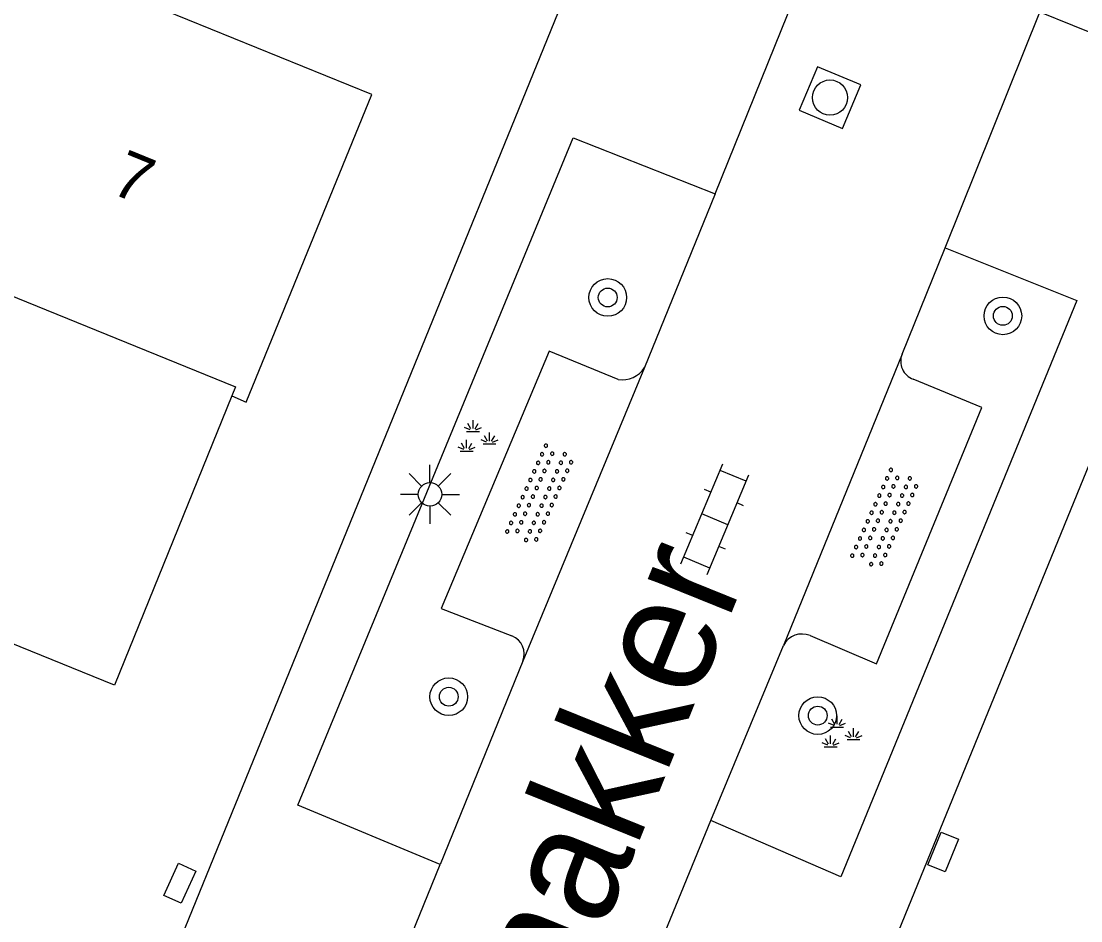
# Model space of a CAD drawing. Extents: x 136000 to 141014, y 402000 to 403500.
# Drawn here: x 138922.45 to 138944.96, y 402738.16 to 402757.28 of the extents above; entities that cross this region are included whole.
import ezdxf

# ---------------------------------------------------------------- set-up
doc = ezdxf.new("R2010")
doc.units = 0
for name, color, linetype in [('gg-anno-huisnummerreeks BGT', 7, 'Continuous'), ('gg-anno-openbare ruimte label', 7, 'Continuous'), ('gg-bbg-hoofdgebouw', 7, 'Continuous'), ('gg-bbg-tussenscheiding', 7, 'Continuous'), ('gg-knt-verharding', 7, 'Continuous'), ('gg-knt-verharding nz', 7, 'Continuous'), ('gt-symb-boom', 7, 'Continuous'), ('gt-symb-groenvak', 7, 'Continuous'), ('gt-symb-klinker verharding', 7, 'Continuous'), ('gt-symb-kolk center center', 7, 'Continuous'), ('gt-symb-lichtmast', 7, 'Continuous'), ('gt-symb-overige verharding', 7, 'Continuous'), ('gt-symb-rioolschacht', 7, 'Continuous')]:
    doc.layers.add(name, color=color, linetype=linetype)

# ---------------------------------------------------------------- blocks, each defined once
blk = doc.blocks.new('gt0-BOOM')
at = {"layer": 'gt-symb-boom'}
for radius in [0.4, 0.2]:
    blk.add_circle((0, 0), radius, dxfattribs=at)
blk = doc.blocks.new('gt0-RS')
at = {"layer": 'gt-symb-rioolschacht'}
blk.add_lwpolyline([(-0.5, -0.5), (0.5, -0.5), (0.5, 0.5), (-0.5, 0.5)], close=True, dxfattribs=at)
blk.add_circle((0, 0), 0.375, dxfattribs=at)
blk = doc.blocks.new('gt0-KL1')
at = {"layer": 'gt-symb-klinker verharding'}
for p, q in [((-1.15, 0.3), (1.15, 0.3)), ((-1, -0.3), (-1, 0.3)), ((-0.5, 0.3), (-0.5, 0.45)), ((0, -0.3), (0, 0.3)), ((0.5, 0.3), (0.5, 0.45)), ((1, -0.3), (1, 0.3)), ((-1.15, -0.3), (1.15, -0.3)), ((-0.5, -0.45), (-0.5, -0.3)), ((0.5, -0.45), (0.5, -0.3))]:
    blk.add_line(p, q, dxfattribs=at)
blk = doc.blocks.new('gt0-OVH')
at = {"layer": 'gt-symb-overige verharding'}
for points in [[(-0.972, 0.298), (-0.967, 0.308), (-0.965, 0.319), (-0.966, 0.33), (-0.971, 0.34), (-0.978, 0.348), (-0.988, 0.353), (-0.999, 0.355), (-1.01, 0.354), (-1.02, 0.349), (-1.028, 0.342), (-1.033, 0.332), (-1.035, 0.321), (-1.034, 0.31), (-1.029, 0.3), (-1.022, 0.292), (-1.012, 0.287), (-1.001, 0.285), (-0.99, 0.286), (-0.98, 0.291)], [(-0.772, 0.298), (-0.767, 0.308), (-0.765, 0.319), (-0.766, 0.33), (-0.771, 0.34), (-0.778, 0.348), (-0.788, 0.353), (-0.799, 0.355), (-0.81, 0.354), (-0.82, 0.349), (-0.828, 0.342), (-0.833, 0.332), (-0.835, 0.321), (-0.834, 0.31), (-0.829, 0.3), (-0.822, 0.292), (-0.812, 0.287), (-0.801, 0.285), (-0.79, 0.286), (-0.78, 0.291)], [(-0.572, 0.298), (-0.567, 0.308), (-0.565, 0.319), (-0.566, 0.33), (-0.571, 0.34), (-0.578, 0.348), (-0.588, 0.353), (-0.599, 0.355), (-0.61, 0.354), (-0.62, 0.349), (-0.628, 0.342), (-0.633, 0.332), (-0.635, 0.321), (-0.634, 0.31), (-0.629, 0.3), (-0.622, 0.292), (-0.612, 0.287), (-0.601, 0.285), (-0.59, 0.286), (-0.58, 0.291)], [(-0.372, 0.298), (-0.367, 0.308), (-0.365, 0.319), (-0.366, 0.33), (-0.371, 0.34), (-0.378, 0.348), (-0.388, 0.353), (-0.399, 0.355), (-0.41, 0.354), (-0.42, 0.349), (-0.428, 0.342), (-0.433, 0.332), (-0.435, 0.321), (-0.434, 0.31), (-0.429, 0.3), (-0.422, 0.292), (-0.412, 0.287), (-0.401, 0.285), (-0.39, 0.286), (-0.38, 0.291)], [(-0.172, 0.298), (-0.167, 0.308), (-0.165, 0.319), (-0.166, 0.33), (-0.171, 0.34), (-0.178, 0.348), (-0.188, 0.353), (-0.199, 0.355), (-0.21, 0.354), (-0.22, 0.349), (-0.228, 0.342), (-0.233, 0.332), (-0.235, 0.321), (-0.234, 0.31), (-0.229, 0.3), (-0.222, 0.292), (-0.212, 0.287), (-0.201, 0.285), (-0.19, 0.286), (-0.18, 0.291)], [(0.028, 0.298), (0.033, 0.308), (0.035, 0.319), (0.034, 0.33), (0.029, 0.34), (0.022, 0.348), (0.012, 0.353), (0.001, 0.355), (-0.01, 0.354), (-0.02, 0.349), (-0.028, 0.342), (-0.033, 0.332), (-0.035, 0.321), (-0.034, 0.31), (-0.029, 0.3), (-0.022, 0.292), (-0.012, 0.287), (-0.001, 0.285), (0.01, 0.286), (0.02, 0.291)], [(0.228, 0.298), (0.233, 0.308), (0.235, 0.319), (0.234, 0.33), (0.229, 0.34), (0.222, 0.348), (0.212, 0.353), (0.201, 0.355), (0.19, 0.354), (0.18, 0.349), (0.172, 0.342), (0.167, 0.332), (0.165, 0.321), (0.166, 0.31), (0.171, 0.3), (0.178, 0.292), (0.188, 0.287), (0.199, 0.285), (0.21, 0.286), (0.22, 0.291)], [(0.428, 0.298), (0.433, 0.308), (0.435, 0.319), (0.434, 0.33), (0.429, 0.34), (0.422, 0.348), (0.412, 0.353), (0.401, 0.355), (0.39, 0.354), (0.38, 0.349), (0.372, 0.342), (0.367, 0.332), (0.365, 0.321), (0.366, 0.31), (0.371, 0.3), (0.378, 0.292), (0.388, 0.287), (0.399, 0.285), (0.41, 0.286), (0.42, 0.291)], [(0.628, 0.298), (0.633, 0.308), (0.635, 0.319), (0.634, 0.33), (0.629, 0.34), (0.622, 0.348), (0.612, 0.353), (0.601, 0.355), (0.59, 0.354), (0.58, 0.349), (0.572, 0.342), (0.567, 0.332), (0.565, 0.321), (0.566, 0.31), (0.571, 0.3), (0.578, 0.292), (0.588, 0.287), (0.599, 0.285), (0.61, 0.286), (0.62, 0.291)], [(0.828, 0.298), (0.833, 0.308), (0.835, 0.319), (0.834, 0.33), (0.829, 0.34), (0.822, 0.348), (0.812, 0.353), (0.801, 0.355), (0.79, 0.354), (0.78, 0.349), (0.772, 0.342), (0.767, 0.332), (0.765, 0.321), (0.766, 0.31), (0.771, 0.3), (0.778, 0.292), (0.788, 0.287), (0.799, 0.285), (0.81, 0.286), (0.82, 0.291)], [(1.028, 0.298), (1.033, 0.308), (1.035, 0.319), (1.034, 0.33), (1.029, 0.34), (1.022, 0.348), (1.012, 0.353), (1.001, 0.355), (0.99, 0.354), (0.98, 0.349), (0.972, 0.342), (0.967, 0.332), (0.965, 0.321), (0.966, 0.31), (0.971, 0.3), (0.978, 0.292), (0.988, 0.287), (0.999, 0.285), (1.01, 0.286), (1.02, 0.291)], [(-0.872, 0.106), (-0.867, 0.116), (-0.865, 0.126), (-0.866, 0.137), (-0.871, 0.147), (-0.878, 0.156), (-0.888, 0.161), (-0.899, 0.163), (-0.91, 0.162), (-0.92, 0.157), (-0.928, 0.15), (-0.933, 0.14), (-0.935, 0.129), (-0.934, 0.118), (-0.929, 0.108), (-0.922, 0.1), (-0.912, 0.095), (-0.901, 0.092), (-0.89, 0.094), (-0.88, 0.098)], [(-0.672, 0.106), (-0.667, 0.116), (-0.665, 0.126), (-0.666, 0.137), (-0.671, 0.147), (-0.678, 0.156), (-0.688, 0.161), (-0.699, 0.163), (-0.71, 0.162), (-0.72, 0.157), (-0.728, 0.15), (-0.733, 0.14), (-0.735, 0.129), (-0.734, 0.118), (-0.729, 0.108), (-0.722, 0.1), (-0.712, 0.095), (-0.701, 0.092), (-0.69, 0.094), (-0.68, 0.098)], [(-0.472, 0.106), (-0.467, 0.116), (-0.465, 0.126), (-0.466, 0.137), (-0.471, 0.147), (-0.478, 0.156), (-0.488, 0.161), (-0.499, 0.163), (-0.51, 0.162), (-0.52, 0.157), (-0.528, 0.15), (-0.533, 0.14), (-0.535, 0.129), (-0.534, 0.118), (-0.529, 0.108), (-0.522, 0.1), (-0.512, 0.095), (-0.501, 0.092), (-0.49, 0.094), (-0.48, 0.098)], [(-0.272, 0.106), (-0.267, 0.116), (-0.265, 0.126), (-0.266, 0.137), (-0.271, 0.147), (-0.278, 0.156), (-0.288, 0.161), (-0.299, 0.163), (-0.31, 0.162), (-0.32, 0.157), (-0.328, 0.15), (-0.333, 0.14), (-0.335, 0.129), (-0.334, 0.118), (-0.329, 0.108), (-0.322, 0.1), (-0.312, 0.095), (-0.301, 0.092), (-0.29, 0.094), (-0.28, 0.098)], [(-0.072, 0.106), (-0.067, 0.116), (-0.065, 0.126), (-0.066, 0.137), (-0.071, 0.147), (-0.078, 0.156), (-0.088, 0.161), (-0.099, 0.163), (-0.11, 0.162), (-0.12, 0.157), (-0.128, 0.15), (-0.133, 0.14), (-0.135, 0.129), (-0.134, 0.118), (-0.129, 0.108), (-0.122, 0.1), (-0.112, 0.095), (-0.101, 0.092), (-0.09, 0.094), (-0.08, 0.098)], [(0.128, 0.106), (0.133, 0.116), (0.135, 0.126), (0.134, 0.137), (0.129, 0.147), (0.122, 0.156), (0.112, 0.161), (0.101, 0.163), (0.09, 0.162), (0.08, 0.157), (0.072, 0.15), (0.067, 0.14), (0.065, 0.129), (0.066, 0.118), (0.071, 0.108), (0.078, 0.1), (0.088, 0.095), (0.099, 0.092), (0.11, 0.094), (0.12, 0.098)], [(0.328, 0.106), (0.333, 0.116), (0.335, 0.126), (0.334, 0.137), (0.329, 0.147), (0.322, 0.156), (0.312, 0.161), (0.301, 0.163), (0.29, 0.162), (0.28, 0.157), (0.272, 0.15), (0.267, 0.14), (0.265, 0.129), (0.266, 0.118), (0.271, 0.108), (0.278, 0.1), (0.288, 0.095), (0.299, 0.092), (0.31, 0.094), (0.32, 0.098)], [(0.528, 0.106), (0.533, 0.116), (0.535, 0.126), (0.534, 0.137), (0.529, 0.147), (0.522, 0.156), (0.512, 0.161), (0.501, 0.163), (0.49, 0.162), (0.48, 0.157), (0.472, 0.15), (0.467, 0.14), (0.465, 0.129), (0.466, 0.118), (0.471, 0.108), (0.478, 0.1), (0.488, 0.095), (0.499, 0.092), (0.51, 0.094), (0.52, 0.098)], [(0.728, 0.106), (0.733, 0.116), (0.735, 0.126), (0.734, 0.137), (0.729, 0.147), (0.722, 0.156), (0.712, 0.161), (0.701, 0.163), (0.69, 0.162), (0.68, 0.157), (0.672, 0.15), (0.667, 0.14), (0.665, 0.129), (0.666, 0.118), (0.671, 0.108), (0.678, 0.1), (0.688, 0.095), (0.699, 0.092), (0.71, 0.094), (0.72, 0.098)], [(0.928, 0.106), (0.933, 0.116), (0.935, 0.126), (0.934, 0.137), (0.929, 0.147), (0.922, 0.156), (0.912, 0.161), (0.901, 0.163), (0.89, 0.162), (0.88, 0.157), (0.872, 0.15), (0.867, 0.14), (0.865, 0.129), (0.866, 0.118), (0.871, 0.108), (0.878, 0.1), (0.888, 0.095), (0.899, 0.092), (0.91, 0.094), (0.92, 0.098)], [(-0.972, -0.142), (-0.967, -0.132), (-0.965, -0.121), (-0.966, -0.11), (-0.971, -0.1), (-0.978, -0.092), (-0.988, -0.087), (-0.999, -0.085), (-1.01, -0.086), (-1.02, -0.091), (-1.028, -0.098), (-1.033, -0.108), (-1.035, -0.119), (-1.034, -0.13), (-1.029, -0.14), (-1.022, -0.148), (-1.012, -0.153), (-1.001, -0.155), (-0.99, -0.154), (-0.98, -0.149)], [(-0.772, -0.142), (-0.767, -0.132), (-0.765, -0.121), (-0.766, -0.11), (-0.771, -0.1), (-0.778, -0.092), (-0.788, -0.087), (-0.799, -0.085), (-0.81, -0.086), (-0.82, -0.091), (-0.828, -0.098), (-0.833, -0.108), (-0.835, -0.119), (-0.834, -0.13), (-0.829, -0.14), (-0.822, -0.148), (-0.812, -0.153), (-0.801, -0.155), (-0.79, -0.154), (-0.78, -0.149)], [(-0.572, -0.142), (-0.567, -0.132), (-0.565, -0.121), (-0.566, -0.11), (-0.571, -0.1), (-0.578, -0.092), (-0.588, -0.087), (-0.599, -0.085), (-0.61, -0.086), (-0.62, -0.091), (-0.628, -0.098), (-0.633, -0.108), (-0.635, -0.119), (-0.634, -0.13), (-0.629, -0.14), (-0.622, -0.148), (-0.612, -0.153), (-0.601, -0.155), (-0.59, -0.154), (-0.58, -0.149)], [(-0.372, -0.142), (-0.367, -0.132), (-0.365, -0.121), (-0.366, -0.11), (-0.371, -0.1), (-0.378, -0.092), (-0.388, -0.087), (-0.399, -0.085), (-0.41, -0.086), (-0.42, -0.091), (-0.428, -0.098), (-0.433, -0.108), (-0.435, -0.119), (-0.434, -0.13), (-0.429, -0.14), (-0.422, -0.148), (-0.412, -0.153), (-0.401, -0.155), (-0.39, -0.154), (-0.38, -0.149)], [(-0.172, -0.142), (-0.167, -0.132), (-0.165, -0.121), (-0.166, -0.11), (-0.171, -0.1), (-0.178, -0.092), (-0.188, -0.087), (-0.199, -0.085), (-0.21, -0.086), (-0.22, -0.091), (-0.228, -0.098), (-0.233, -0.108), (-0.235, -0.119), (-0.234, -0.13), (-0.229, -0.14), (-0.222, -0.148), (-0.212, -0.153), (-0.201, -0.155), (-0.19, -0.154), (-0.18, -0.149)], [(0.028, -0.142), (0.033, -0.132), (0.035, -0.121), (0.034, -0.11), (0.029, -0.1), (0.022, -0.092), (0.012, -0.087), (0.001, -0.085), (-0.01, -0.086), (-0.02, -0.091), (-0.028, -0.098), (-0.033, -0.108), (-0.035, -0.119), (-0.034, -0.13), (-0.029, -0.14), (-0.022, -0.148), (-0.012, -0.153), (-0.001, -0.155), (0.01, -0.154), (0.02, -0.149)], [(0.228, -0.142), (0.233, -0.132), (0.235, -0.121), (0.234, -0.11), (0.229, -0.1), (0.222, -0.092), (0.212, -0.087), (0.201, -0.085), (0.19, -0.086), (0.18, -0.091), (0.172, -0.098), (0.167, -0.108), (0.165, -0.119), (0.166, -0.13), (0.171, -0.14), (0.178, -0.148), (0.188, -0.153), (0.199, -0.155), (0.21, -0.154), (0.22, -0.149)], [(0.428, -0.142), (0.433, -0.132), (0.435, -0.121), (0.434, -0.11), (0.429, -0.1), (0.422, -0.092), (0.412, -0.087), (0.401, -0.085), (0.39, -0.086), (0.38, -0.091), (0.372, -0.098), (0.367, -0.108), (0.365, -0.119), (0.366, -0.13), (0.371, -0.14), (0.378, -0.148), (0.388, -0.153), (0.399, -0.155), (0.41, -0.154), (0.42, -0.149)], [(0.628, -0.142), (0.633, -0.132), (0.635, -0.121), (0.634, -0.11), (0.629, -0.1), (0.622, -0.092), (0.612, -0.087), (0.601, -0.085), (0.59, -0.086), (0.58, -0.091), (0.572, -0.098), (0.567, -0.108), (0.565, -0.119), (0.566, -0.13), (0.571, -0.14), (0.578, -0.148), (0.588, -0.153), (0.599, -0.155), (0.61, -0.154), (0.62, -0.149)], [(0.828, -0.142), (0.833, -0.132), (0.835, -0.121), (0.834, -0.11), (0.829, -0.1), (0.822, -0.092), (0.812, -0.087), (0.801, -0.085), (0.79, -0.086), (0.78, -0.091), (0.772, -0.098), (0.767, -0.108), (0.765, -0.119), (0.766, -0.13), (0.771, -0.14), (0.778, -0.148), (0.788, -0.153), (0.799, -0.155), (0.81, -0.154), (0.82, -0.149)], [(1.028, -0.142), (1.033, -0.132), (1.035, -0.121), (1.034, -0.11), (1.029, -0.1), (1.022, -0.092), (1.012, -0.087), (1.001, -0.085), (0.99, -0.086), (0.98, -0.091), (0.972, -0.098), (0.967, -0.108), (0.965, -0.119), (0.966, -0.13), (0.971, -0.14), (0.978, -0.148), (0.988, -0.153), (0.999, -0.155), (1.01, -0.154), (1.02, -0.149)], [(-0.872, -0.334), (-0.867, -0.324), (-0.865, -0.314), (-0.866, -0.303), (-0.871, -0.293), (-0.878, -0.284), (-0.888, -0.279), (-0.899, -0.277), (-0.91, -0.278), (-0.92, -0.283), (-0.928, -0.29), (-0.933, -0.3), (-0.935, -0.311), (-0.934, -0.322), (-0.929, -0.332), (-0.922, -0.34), (-0.912, -0.345), (-0.901, -0.348), (-0.89, -0.346), (-0.88, -0.342)], [(-0.672, -0.334), (-0.667, -0.324), (-0.665, -0.314), (-0.666, -0.303), (-0.671, -0.293), (-0.678, -0.284), (-0.688, -0.279), (-0.699, -0.277), (-0.71, -0.278), (-0.72, -0.283), (-0.728, -0.29), (-0.733, -0.3), (-0.735, -0.311), (-0.734, -0.322), (-0.729, -0.332), (-0.722, -0.34), (-0.712, -0.345), (-0.701, -0.348), (-0.69, -0.346), (-0.68, -0.342)], [(-0.472, -0.334), (-0.467, -0.324), (-0.465, -0.314), (-0.466, -0.303), (-0.471, -0.293), (-0.478, -0.284), (-0.488, -0.279), (-0.499, -0.277), (-0.51, -0.278), (-0.52, -0.283), (-0.528, -0.29), (-0.533, -0.3), (-0.535, -0.311), (-0.534, -0.322), (-0.529, -0.332), (-0.522, -0.34), (-0.512, -0.345), (-0.501, -0.348), (-0.49, -0.346), (-0.48, -0.342)], [(-0.272, -0.334), (-0.267, -0.324), (-0.265, -0.314), (-0.266, -0.303), (-0.271, -0.293), (-0.278, -0.284), (-0.288, -0.279), (-0.299, -0.277), (-0.31, -0.278), (-0.32, -0.283), (-0.328, -0.29), (-0.333, -0.3), (-0.335, -0.311), (-0.334, -0.322), (-0.329, -0.332), (-0.322, -0.34), (-0.312, -0.345), (-0.301, -0.348), (-0.29, -0.346), (-0.28, -0.342)], [(-0.072, -0.334), (-0.067, -0.324), (-0.065, -0.314), (-0.066, -0.303), (-0.071, -0.293), (-0.078, -0.284), (-0.088, -0.279), (-0.099, -0.277), (-0.11, -0.278), (-0.12, -0.283), (-0.128, -0.29), (-0.133, -0.3), (-0.135, -0.311), (-0.134, -0.322), (-0.129, -0.332), (-0.122, -0.34), (-0.112, -0.345), (-0.101, -0.348), (-0.09, -0.346), (-0.08, -0.342)], [(0.128, -0.334), (0.133, -0.324), (0.135, -0.314), (0.134, -0.303), (0.129, -0.293), (0.122, -0.284), (0.112, -0.279), (0.101, -0.277), (0.09, -0.278), (0.08, -0.283), (0.072, -0.29), (0.067, -0.3), (0.065, -0.311), (0.066, -0.322), (0.071, -0.332), (0.078, -0.34), (0.088, -0.345), (0.099, -0.348), (0.11, -0.346), (0.12, -0.342)], [(0.328, -0.334), (0.333, -0.324), (0.335, -0.314), (0.334, -0.303), (0.329, -0.293), (0.322, -0.284), (0.312, -0.279), (0.301, -0.277), (0.29, -0.278), (0.28, -0.283), (0.272, -0.29), (0.267, -0.3), (0.265, -0.311), (0.266, -0.322), (0.271, -0.332), (0.278, -0.34), (0.288, -0.345), (0.299, -0.348), (0.31, -0.346), (0.32, -0.342)], [(0.528, -0.334), (0.533, -0.324), (0.535, -0.314), (0.534, -0.303), (0.529, -0.293), (0.522, -0.284), (0.512, -0.279), (0.501, -0.277), (0.49, -0.278), (0.48, -0.283), (0.472, -0.29), (0.467, -0.3), (0.465, -0.311), (0.466, -0.322), (0.471, -0.332), (0.478, -0.34), (0.488, -0.345), (0.499, -0.348), (0.51, -0.346), (0.52, -0.342)], [(0.728, -0.334), (0.733, -0.324), (0.735, -0.314), (0.734, -0.303), (0.729, -0.293), (0.722, -0.284), (0.712, -0.279), (0.701, -0.277), (0.69, -0.278), (0.68, -0.283), (0.672, -0.29), (0.667, -0.3), (0.665, -0.311), (0.666, -0.322), (0.671, -0.332), (0.678, -0.34), (0.688, -0.345), (0.699, -0.348), (0.71, -0.346), (0.72, -0.342)], [(0.928, -0.334), (0.933, -0.324), (0.935, -0.314), (0.934, -0.303), (0.929, -0.293), (0.922, -0.284), (0.912, -0.279), (0.901, -0.277), (0.89, -0.278), (0.88, -0.283), (0.872, -0.29), (0.867, -0.3), (0.865, -0.311), (0.866, -0.322), (0.871, -0.332), (0.878, -0.34), (0.888, -0.345), (0.899, -0.348), (0.91, -0.346), (0.92, -0.342)]]:
    blk.add_lwpolyline(points, close=True, dxfattribs=at)
blk = doc.blocks.new('gt0-LMAST')
at = {"layer": 'gt-symb-lichtmast'}
for p, q in [((-0.005, 0.246), (-0.005, 0.621)), ((-0.182, 0.173), (-0.447, 0.438)), ((0.172, 0.173), (0.437, 0.438)), ((-0.255, -0.004), (-0.63, -0.004)), ((-0.182, -0.181), (-0.447, -0.446)), ((0.437, -0.446), (0.172, -0.181)), ((0.245, -0.004), (0.62, -0.004)), ((-0.005, -0.254), (-0.005, -0.629))]:
    blk.add_line(p, q, dxfattribs=at)
blk.add_circle((-0.005, -0.004), 0.25, dxfattribs=at)
blk = doc.blocks.new('gt0-GRVAK')
at = {"layer": 'gt-symb-groenvak'}
for p, q in [((-0.11, 0.189), (-0.228, 0.24)), ((-0.091, 0.211), (-0.156, 0.322)), ((-0.047, 0.214), (-0.047, 0.393)), ((-0.004, 0.211), (0.061, 0.322)), ((0.015, 0.189), (0.133, 0.24)), ((-0.182, 0.153), (0.088, 0.153)), ((0.262, -0.052), (0.197, 0.059)), ((0.305, -0.049), (0.305, 0.13)), ((0.349, -0.052), (0.414, 0.059)), ((-0.245, -0.228), (-0.363, -0.177)), ((-0.226, -0.206), (-0.291, -0.095)), ((-0.183, -0.203), (-0.183, -0.024)), ((-0.139, -0.206), (-0.074, -0.095)), ((-0.12, -0.228), (-0.002, -0.177)), ((0.243, -0.074), (0.125, -0.023)), ((0.17, -0.11), (0.441, -0.11)), ((0.368, -0.074), (0.486, -0.023)), ((-0.318, -0.264), (-0.047, -0.264))]:
    blk.add_line(p, q, dxfattribs=at)
blk = doc.blocks.new('gt0-KOLKCC')
at = {"layer": 'gt-symb-kolk center center'}
blk.add_lwpolyline([(-0.375, 0.2), (0.375, 0.2), (0.375, -0.2), (-0.375, -0.2)], close=True, dxfattribs=at)

msp = doc.modelspace()

# ---------------------------------------------------------------- linework, layer by layer
at = {"layer": 'gg-bbg-hoofdgebouw'}
for points in [[(138926.929, 402749.32), (138927.235, 402749.183), (138929.898, 402755.72), (138924.035, 402758.108), (138925.364, 402761.366)], [(138926.929, 402749.32), (138924.437, 402743.173), (138918.865, 402745.431), (138917.546, 402742.176)]]:
    msp.add_lwpolyline(points, dxfattribs=at)
at = {"layer": 'gg-bbg-tussenscheiding'}
msp.add_lwpolyline([(138917.999, 402753.385), (138917.923, 402753.198), (138927.005, 402749.507), (138926.929, 402749.32)], dxfattribs=at)
at = {"layer": 'gg-knt-verharding'}
for p, q in [((138942.085, 402752.465), (138944.879, 402751.342)), ((138941.165, 402750.206), (138938.647, 402744.014)), ((138935.692, 402749.919), (138933.109, 402743.68)), ((138937.101, 402740.291), (138938.647, 402744.014))]:
    msp.add_line(p, q, dxfattribs=at)
for points in [[(138918.311, 402719.308), (138940.189, 402773.005), (138963.261, 402829.742)], [(138953.086, 402779.493), (138955.897, 402778.382), (138946.901, 402756.342), (138944.096, 402757.476)], [(138931.355, 402739.358), (138928.327, 402740.622), (138934.179, 402754.804), (138937.196, 402753.613)], [(138932.766, 402717.558), (138947.797, 402754.355), (138947.93, 402754.309)], [(138944.879, 402751.342), (138939.864, 402739.099), (138937.101, 402740.291)], [(138935.135, 402749.668), (138933.666, 402750.27), (138931.377, 402744.799), (138932.877, 402744.217)], [(138939.213, 402744.222), (138940.62, 402743.625), (138942.863, 402749.07), (138941.402, 402749.67)]]:
    msp.add_lwpolyline(points, dxfattribs=at)
for centre, radius, start, end in [((138941.548, 402750.055), 0.411, 158.4445, 249.2621), ((138935.223, 402750.217), 0.556, 260.9257, 327.5897), ((138939.04, 402743.817), 0.44, 66.8991, 153.4568), ((138932.721, 402743.831), 0.417, 338.7688, 67.9628)]:
    msp.add_arc(centre, radius, start, end, dxfattribs=at)
at = {"layer": 'gg-knt-verharding nz'}
for p, q in [((138937.196, 402753.613), (138939.178, 402758.533)), ((138942.085, 402752.465), (138944.096, 402757.476)), ((138937.196, 402753.613), (138935.692, 402749.919)), ((138941.165, 402750.206), (138942.085, 402752.465)), ((138933.109, 402743.68), (138931.355, 402739.358)), ((138934.974, 402735.109), (138937.101, 402740.291)), ((138929.329, 402734.409), (138931.355, 402739.358))]:
    msp.add_line(p, q, dxfattribs=at)

# ---------------------------------------------------------------- block references
at = {"layer": 'gt-symb-boom'}
for p in [(138934.913, 402751.409), (138943.308, 402751.018), (138931.536, 402742.924), (138939.375, 402742.522)]:
    msp.add_blockref('gt0-BOOM', p, dxfattribs=at)
at = {"layer": 'gt-symb-groenvak'}
for p in [(138932.098, 402748.407), (138939.831, 402742.124)]:
    msp.add_blockref('gt0-GRVAK', p, dxfattribs=at)
at = {"layer": 'gt-symb-klinker verharding', "rotation": 67.28312828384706}
msp.add_blockref('gt0-KL1', (138937.19, 402746.696), dxfattribs=at)
at = {"layer": 'gt-symb-kolk center center'}
for p, rotation in [((138942.041, 402739.623), -112.38584123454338), ((138925.823, 402738.961), -114.53278123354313)]:
    msp.add_blockref('gt0-KOLKCC', p, dxfattribs=dict(at, rotation=rotation))
at = {"layer": 'gt-symb-lichtmast'}
msp.add_blockref('gt0-LMAST', (138931.142, 402747.229), dxfattribs=at)
at = {"layer": 'gt-symb-overige verharding'}
for p, rotation in [((138933.48, 402747.216), 65.74091554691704), ((138940.811, 402746.702), 65.74091554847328)]:
    msp.add_blockref('gt0-OVH', p, dxfattribs=dict(at, rotation=rotation))
at = {"layer": 'gt-symb-rioolschacht', "rotation": 67.28143280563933}
msp.add_blockref('gt0-RS', (138939.635, 402755.657), dxfattribs=at)

# ---------------------------------------------------------------- texts
at = {"layer": 'gg-anno-huisnummerreeks BGT'}
msp.add_text('7', height=1, rotation=337.8, dxfattribs=at).set_placement((138924.313, 402753.645))
at = {"layer": 'gg-anno-openbare ruimte label'}
msp.add_text('Hogenakker', height=2.5, rotation=68, dxfattribs=at).set_placement((138931.124, 402728.819))

doc.saveas('drawing.dxf')
